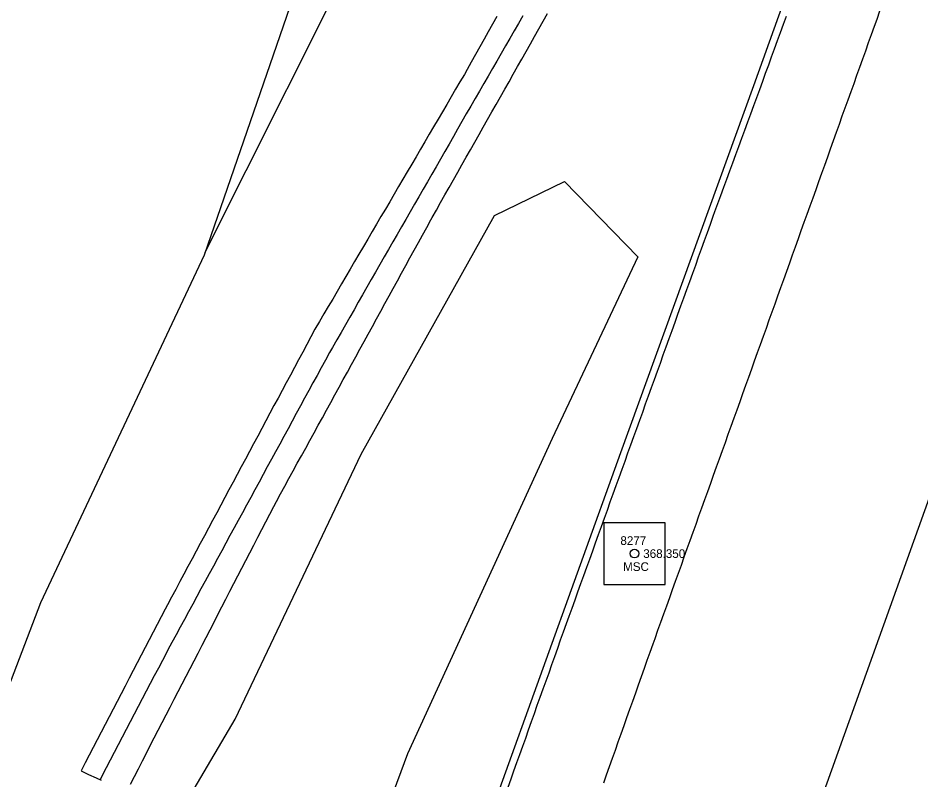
# Model space of a CAD drawing. Extents: x 1901471 to 1963503, y 756461 to 799997.
# Drawn here: x 1940428.7 to 1940532.7, y 779483.1 to 779570.9 of the extents above; entities that cross this region are included whole.
import ezdxf

# ---------------------------------------------------------------- set-up
doc = ezdxf.new("R2010")
doc.units = 0
for name, color, linetype in [('RD_EX_DR_ErosCtrl', 7, 'Continuous'), ('RD_EX_GuardRail', 7, 'Continuous'), ('RD_EX_H2O', 7, 'Continuous'), ('RD_EX_Road', 7, 'Continuous'), ('RD_EX_Road_txCode', 7, 'Continuous'), ('RD_EX_VEG', 7, 'Continuous'), ('RD_HC_Cl', 7, 'Continuous'), ('RD_HC_Survey', 7, 'Continuous'), ('RD_HC_txCode', 7, 'Continuous'), ('RD_SMD_Locator', 7, 'Continuous')]:
    doc.layers.add(name, color=color, linetype=linetype)

msp = doc.modelspace()

# ---------------------------------------------------------------- linework, layer by layer
at = {"layer": 'RD_EX_DR_ErosCtrl'}
for points in [[(1940483.81, 779571.04), (1940483.32, 779570.17), (1940482.83, 779569.29), (1940482.35, 779568.42), (1940481.86, 779567.55), (1940481.37, 779566.68), (1940480.88, 779565.8), (1940480.4, 779564.93), (1940480.09, 779564.38), (1940479.58, 779563.52), (1940479.08, 779562.66), (1940478.57, 779561.79), (1940478.07, 779560.93), (1940477.56, 779560.07), (1940477.05, 779559.21), (1940476.55, 779558.35), (1940476.04, 779557.48), (1940475.54, 779556.62), (1940475.03, 779555.76), (1940475.03, 779555.76), (1940474.53, 779554.9), (1940474.02, 779554.03), (1940473.51, 779553.17), (1940473.01, 779552.31), (1940472.5, 779551.45), (1940472, 779550.58), (1940471.49, 779549.72), (1940470.99, 779548.86), (1940470.48, 779548), (1940469.97, 779547.13), (1940469.47, 779546.27), (1940468.96, 779545.41), (1940468.46, 779544.55), (1940467.95, 779543.68), (1940467.45, 779542.82), (1940466.94, 779541.96), (1940466.43, 779541.1), (1940465.93, 779540.24), (1940465.42, 779539.37), (1940464.92, 779538.51), (1940464.41, 779537.65), (1940463.91, 779536.79), (1940463.4, 779535.92), (1940462.88, 779535.04), (1940462.41, 779534.16), (1940461.94, 779533.28), (1940461.47, 779532.4), (1940461, 779531.52), (1940460.52, 779530.64), (1940460.05, 779529.75), (1940459.58, 779528.87), (1940459.11, 779527.99), (1940458.64, 779527.11), (1940458.16, 779526.23), (1940457.69, 779525.35), (1940457.22, 779524.47), (1940456.75, 779523.58), (1940456.28, 779522.7), (1940455.81, 779521.82), (1940455.33, 779520.94), (1940454.86, 779520.06), (1940454.39, 779519.18), (1940453.92, 779518.3), (1940453.45, 779517.41), (1940452.97, 779516.53), (1940452.5, 779515.65), (1940452.03, 779514.77), (1940451.56, 779513.89), (1940451.09, 779513.01), (1940450.61, 779512.13), (1940450.14, 779511.24), (1940449.67, 779510.36), (1940449.2, 779509.48), (1940448.73, 779508.6), (1940448.25, 779507.72), (1940447.78, 779506.84), (1940447.31, 779505.96), (1940446.84, 779505.07), (1940446.37, 779504.19), (1940445.89, 779503.31), (1940445.62, 779502.8), (1940445.16, 779501.92), (1940444.7, 779501.03), (1940444.24, 779500.15), (1940444.24, 779500.15), (1940443.78, 779499.26), (1940443.32, 779498.37), (1940442.86, 779497.49), (1940442.4, 779496.6), (1940441.94, 779495.71), (1940441.48, 779494.83), (1940441.02, 779493.94), (1940440.56, 779493.05), (1940440.1, 779492.17), (1940439.64, 779491.28), (1940439.18, 779490.39), (1940438.72, 779489.51), (1940438.26, 779488.62), (1940437.8, 779487.74), (1940437.34, 779486.85), (1940436.88, 779485.96), (1940436.42, 779485.08), (1940435.96, 779484.17), (1940436.81, 779483.76), (1940437.67, 779483.36), (1940438.25, 779483.08)], [(1940441.62, 779482.64), (1940442.08, 779483.53), (1940442.54, 779484.42), (1940443, 779485.31), (1940443.46, 779486.19), (1940443.91, 779487.08), (1940444.37, 779487.97), (1940444.83, 779488.86), (1940445.29, 779489.75), (1940445.75, 779490.64), (1940446.21, 779491.52), (1940446.67, 779492.41), (1940447.13, 779493.3), (1940447.59, 779494.19), (1940448.04, 779495.08), (1940448.5, 779495.97), (1940448.96, 779496.85), (1940449.42, 779497.74), (1940449.88, 779498.63), (1940450.34, 779499.52), (1940450.8, 779500.41), (1940451.26, 779501.3), (1940451.71, 779502.18), (1940452.17, 779503.07), (1940452.63, 779503.96), (1940453.09, 779504.85), (1940453.55, 779505.74), (1940454.01, 779506.62), (1940454.47, 779507.51), (1940454.93, 779508.4), (1940455.38, 779509.29), (1940455.84, 779510.18), (1940456.3, 779511.07), (1940456.76, 779511.95), (1940457.22, 779512.84), (1940457.68, 779513.73), (1940458.14, 779514.62), (1940458.44, 779515.2), (1940458.92, 779516.08), (1940458.92, 779516.08), (1940459.4, 779516.96), (1940459.88, 779517.83), (1940460.36, 779518.71), (1940460.84, 779519.59), (1940461.32, 779520.46), (1940461.81, 779521.34), (1940462.29, 779522.22), (1940462.77, 779523.09), (1940463.25, 779523.97), (1940463.73, 779524.84), (1940464.21, 779525.72), (1940464.69, 779526.6), (1940465.17, 779527.47), (1940465.65, 779528.35), (1940466.13, 779529.23), (1940466.61, 779530.1), (1940467.09, 779530.98), (1940467.57, 779531.86), (1940468.06, 779532.73), (1940468.54, 779533.61), (1940469.02, 779534.48), (1940469.5, 779535.36), (1940469.98, 779536.24), (1940470.46, 779537.11), (1940470.94, 779537.99), (1940471.42, 779538.87), (1940471.9, 779539.74), (1940472.38, 779540.62), (1940472.86, 779541.5), (1940473.34, 779542.37), (1940473.82, 779543.25), (1940474.31, 779544.12), (1940474.79, 779545), (1940475.27, 779545.88), (1940475.75, 779546.75), (1940476.23, 779547.63), (1940476.37, 779547.88), (1940476.86, 779548.75), (1940477.35, 779549.62), (1940477.84, 779550.49), (1940478.33, 779551.36), (1940478.83, 779552.23), (1940479.32, 779553.1), (1940479.81, 779553.97), (1940480.3, 779554.84), (1940480.8, 779555.71), (1940481.29, 779556.58), (1940481.78, 779557.45), (1940482.27, 779558.32), (1940482.76, 779559.19), (1940483.26, 779560.06), (1940483.75, 779560.93), (1940484.24, 779561.8), (1940484.73, 779562.67), (1940485.23, 779563.54), (1940485.72, 779564.41), (1940486.21, 779565.28), (1940486.7, 779566.15), (1940487.19, 779567.02), (1940487.69, 779567.89), (1940488.18, 779568.76), (1940488.67, 779569.63), (1940489.16, 779570.5), (1940489.66, 779571.38)]]:
    msp.add_lwpolyline(points, dxfattribs=at)
at = {"layer": 'RD_EX_GuardRail'}
msp.add_lwpolyline([(1940595.67, 779795.05), (1940580.56, 779752.14), (1940566.16, 779711.2), (1940554.51, 779678.73), (1940540.2, 779638.09), (1940527.97, 779603.77), (1940513.38, 779563.06), (1940498.06, 779520.78), (1940479.49, 779469.22), (1940461.13, 779417.34), (1940445.48, 779373.47), (1940425.16, 779315.87), (1940410.1, 779271.32)], dxfattribs=at)
at = {"layer": 'RD_EX_H2O'}
msp.add_lwpolyline([(1940486.82, 779571.11), (1940486.32, 779570.25), (1940485.82, 779569.38), (1940485.32, 779568.51), (1940484.82, 779567.65), (1940484.32, 779566.78), (1940483.82, 779565.92), (1940483.32, 779565.05), (1940482.82, 779564.18), (1940482.32, 779563.32), (1940481.82, 779562.45), (1940481.32, 779561.59), (1940480.82, 779560.72), (1940480.31, 779559.82), (1940479.81, 779558.96), (1940479.31, 779558.09), (1940478.82, 779557.22), (1940478.32, 779556.35), (1940477.82, 779555.49), (1940477.32, 779554.62), (1940476.83, 779553.75), (1940476.33, 779552.89), (1940475.83, 779552.02), (1940475.33, 779551.15), (1940474.84, 779550.28), (1940474.34, 779549.42), (1940473.84, 779548.55), (1940473.34, 779547.68), (1940473.34, 779547.68), (1940472.85, 779546.81), (1940472.35, 779545.95), (1940471.85, 779545.08), (1940471.36, 779544.21), (1940470.86, 779543.35), (1940470.36, 779542.48), (1940469.86, 779541.61), (1940469.37, 779540.74), (1940468.87, 779539.88), (1940468.37, 779539.01), (1940467.87, 779538.14), (1940467.38, 779537.27), (1940466.88, 779536.41), (1940466.38, 779535.54), (1940465.89, 779534.67), (1940465.39, 779533.8), (1940464.89, 779532.94), (1940464.55, 779532.35), (1940464.08, 779531.47), (1940463.6, 779530.59), (1940463.12, 779529.71), (1940462.64, 779528.84), (1940462.17, 779527.96), (1940461.69, 779527.08), (1940461.21, 779526.2), (1940460.73, 779525.32), (1940460.26, 779524.44), (1940459.78, 779523.57), (1940459.3, 779522.69), (1940458.82, 779521.81), (1940458.35, 779520.93), (1940457.87, 779520.05), (1940457.39, 779519.17), (1940456.91, 779518.3), (1940456.44, 779517.42), (1940455.96, 779516.54), (1940455.48, 779515.66), (1940455.48, 779515.66), (1940455, 779514.78), (1940454.53, 779513.9), (1940454.05, 779513.02), (1940453.57, 779512.15), (1940453.09, 779511.27), (1940452.62, 779510.39), (1940452.14, 779509.51), (1940451.66, 779508.63), (1940451.18, 779507.75), (1940450.71, 779506.88), (1940450.23, 779506), (1940449.75, 779505.12), (1940449.27, 779504.24), (1940448.8, 779503.36), (1940448.32, 779502.48), (1940447.84, 779501.61), (1940447.36, 779500.73), (1940446.89, 779499.85), (1940446.41, 779498.97), (1940445.93, 779498.09), (1940445.76, 779497.78), (1940445.3, 779496.89), (1940444.84, 779496.01), (1940444.37, 779495.13), (1940443.91, 779494.24), (1940443.45, 779493.36), (1940442.99, 779492.47), (1940442.53, 779491.59), (1940442.07, 779490.7), (1940441.6, 779489.82), (1940441.14, 779488.94), (1940440.68, 779488.05), (1940440.22, 779487.17), (1940439.76, 779486.28), (1940439.29, 779485.4), (1940438.83, 779484.51), (1940438.37, 779483.63), (1940438.12, 779483.14)], dxfattribs=at)
at = {"layer": 'RD_EX_Road'}
for points in [[(1940527.91, 779571.66), (1940527.58, 779570.72), (1940527.29, 779569.89), (1940526.95, 779568.95), (1940526.61, 779568.01), (1940526.27, 779567.07), (1940525.94, 779566.13), (1940525.6, 779565.19), (1940525.26, 779564.25), (1940524.93, 779563.31), (1940524.59, 779562.37), (1940524.25, 779561.43), (1940523.92, 779560.49), (1940523.58, 779559.55), (1940523.24, 779558.61), (1940522.91, 779557.67), (1940522.57, 779556.72), (1940522.23, 779555.78), (1940521.9, 779554.84), (1940521.56, 779553.9), (1940521.22, 779552.96), (1940520.88, 779552.02), (1940520.55, 779551.08), (1940520.21, 779550.14), (1940519.87, 779549.2), (1940519.54, 779548.26), (1940519.2, 779547.32), (1940518.86, 779546.38), (1940518.53, 779545.44), (1940518.19, 779544.5), (1940517.85, 779543.56), (1940517.52, 779542.62), (1940517.18, 779541.68), (1940516.84, 779540.73), (1940516.5, 779539.79), (1940516.17, 779538.85), (1940515.83, 779537.91), (1940515.51, 779537.01), (1940515.17, 779536.07), (1940514.83, 779535.13), (1940514.49, 779534.19), (1940514.16, 779533.25), (1940513.82, 779532.31), (1940513.48, 779531.36), (1940513.14, 779530.42), (1940512.81, 779529.48), (1940512.47, 779528.54), (1940512.13, 779527.6), (1940511.8, 779526.66), (1940511.46, 779525.72), (1940511.12, 779524.78), (1940510.78, 779523.84), (1940510.45, 779522.9), (1940510.11, 779521.96), (1940509.77, 779521.02), (1940509.43, 779520.07), (1940509.1, 779519.13), (1940508.76, 779518.19), (1940508.42, 779517.25), (1940508.08, 779516.31), (1940507.75, 779515.37), (1940507.41, 779514.43), (1940507.07, 779513.49), (1940506.73, 779512.55), (1940506.4, 779511.61), (1940506.06, 779510.67), (1940505.72, 779509.73), (1940505.38, 779508.79), (1940505.05, 779507.84), (1940504.71, 779506.9), (1940504.37, 779505.96), (1940504.03, 779505.02), (1940503.7, 779504.08), (1940503.36, 779503.14), (1940503.02, 779502.2), (1940502.68, 779501.26), (1940502.35, 779500.32), (1940502.01, 779499.38), (1940501.79, 779498.76), (1940501.45, 779497.82), (1940501.12, 779496.88), (1940500.78, 779495.94), (1940500.45, 779494.99), (1940500.11, 779494.05), (1940499.78, 779493.11), (1940499.44, 779492.17), (1940499.11, 779491.23), (1940498.78, 779490.29), (1940498.44, 779489.34), (1940498.11, 779488.4), (1940497.77, 779487.46), (1940497.44, 779486.52), (1940497.1, 779485.58), (1940496.77, 779484.64), (1940496.43, 779483.69), (1940496.1, 779482.75)], [(1940517.16, 779571.06), (1940516.82, 779570.12), (1940516.47, 779569.18), (1940516.13, 779568.24), (1940515.78, 779567.3), (1940515.44, 779566.37), (1940515.1, 779565.43), (1940514.75, 779564.49), (1940514.41, 779563.55), (1940514.07, 779562.61), (1940513.72, 779561.67), (1940513.38, 779560.74), (1940513.03, 779559.8), (1940512.69, 779558.86), (1940512.35, 779557.92), (1940512, 779556.98), (1940511.66, 779556.04), (1940511.32, 779555.11), (1940510.97, 779554.17), (1940510.63, 779553.23), (1940510.28, 779552.29), (1940509.94, 779551.35), (1940509.6, 779550.41), (1940509.25, 779549.47), (1940508.91, 779548.54), (1940508.72, 779548.02), (1940508.38, 779547.08), (1940508.04, 779546.14), (1940507.7, 779545.2), (1940507.36, 779544.26), (1940507.03, 779543.32), (1940506.69, 779542.38), (1940506.35, 779541.44), (1940506.01, 779540.5), (1940505.67, 779539.56), (1940505.33, 779538.62), (1940504.99, 779537.68), (1940504.65, 779536.74), (1940504.31, 779535.79), (1940503.98, 779534.85), (1940503.64, 779533.91), (1940503.3, 779532.97), (1940502.96, 779532.03), (1940502.62, 779531.09), (1940502.28, 779530.15), (1940501.94, 779529.21), (1940501.6, 779528.27), (1940501.27, 779527.33), (1940500.93, 779526.39), (1940500.59, 779525.45), (1940500.25, 779524.51), (1940499.91, 779523.57), (1940499.57, 779522.63), (1940499.23, 779521.69), (1940498.89, 779520.75), (1940498.56, 779519.81), (1940498.22, 779518.87), (1940497.88, 779517.93), (1940497.54, 779516.99), (1940497.2, 779516.05), (1940496.86, 779515.11), (1940496.52, 779514.17), (1940496.18, 779513.23), (1940495.85, 779512.29), (1940495.51, 779511.35), (1940495.17, 779510.41), (1940494.83, 779509.47), (1940494.49, 779508.53), (1940494.15, 779507.58), (1940493.81, 779506.64), (1940493.47, 779505.7), (1940493.13, 779504.76), (1940492.8, 779503.82), (1940492.46, 779502.88), (1940492.12, 779501.94), (1940491.81, 779501.09), (1940491.47, 779500.15), (1940491.14, 779499.21), (1940490.8, 779498.26), (1940490.47, 779497.32), (1940490.13, 779496.38), (1940489.8, 779495.44), (1940489.46, 779494.5), (1940489.12, 779493.56), (1940488.79, 779492.62), (1940488.45, 779491.68), (1940488.12, 779490.74), (1940487.78, 779489.8), (1940487.44, 779488.85), (1940487.11, 779487.91), (1940486.77, 779486.97), (1940486.44, 779486.03), (1940486.1, 779485.09), (1940485.76, 779484.15), (1940485.43, 779483.21), (1940485.09, 779482.27)]]:
    msp.add_lwpolyline(points, dxfattribs=at)
at = {"layer": 'RD_EX_VEG'}
for points in [[(1940426.04, 779679.2), (1940438.75, 779681.36), (1940454.19, 779674.2), (1940466.69, 779664.4), (1940470, 779647.11), (1940464.51, 779618.95), (1940472.23, 779604.81), (1940461.49, 779576.52), (1940450.1, 779543.57), (1940431.27, 779503.54), (1940424.77, 779486.58)], [(1940466.69, 779664.4), (1940476.48, 779663.5), (1940482.79, 779660.86), (1940485.1, 779656.07), (1940482.87, 779635.65), (1940481.06, 779613.48), (1940477.99, 779602.75), (1940469.06, 779581.44), (1940450.2, 779543.87)], [(1940428.33, 779478.8), (1940434.42, 779471.35), (1940443.84, 779473.41), (1940453.68, 779490.12), (1940468.19, 779520.63), (1940483.54, 779548.11), (1940491.62, 779552.05), (1940500.08, 779543.36), (1940490.21, 779522.44), (1940473.53, 779486.12), (1940462.48, 779456.3), (1940447.93, 779415.41), (1940436.46, 779400.19), (1940438.15, 779386.01), (1940428.67, 779374.54)]]:
    msp.add_lwpolyline(points, dxfattribs=at)
at = {"layer": 'RD_HC_Cl'}
msp.add_line((1941878.42, 783269.07), (1940045.23, 778152.54), dxfattribs=at)
at = {"layer": 'RD_HC_Survey'}
msp.add_lwpolyline([(1940503.22, 779512.72), (1940496.15, 779512.72), (1940496.15, 779505.65), (1940503.22, 779505.65)], close=True, dxfattribs=at)
msp.add_circle((1940499.69, 779509.19), 0.5, dxfattribs=at)
at = {"layer": 'RD_SMD_Locator'}
msp.add_circle((1940499.69, 779509.19), 0.001, dxfattribs=at)

# ---------------------------------------------------------------- texts
at = {"layer": 'RD_EX_Road_txCode'}
msp.add_text('368.350', height=1, dxfattribs=at).set_placement((1940500.69, 779508.69))
at = {"layer": 'RD_HC_txCode'}
for s, p in [('8277', (1940498.06, 779510.19)), ('MSC', (1940498.37, 779507.19))]:
    msp.add_text(s, height=1, dxfattribs=at).set_placement(p)

doc.saveas('drawing.dxf')
